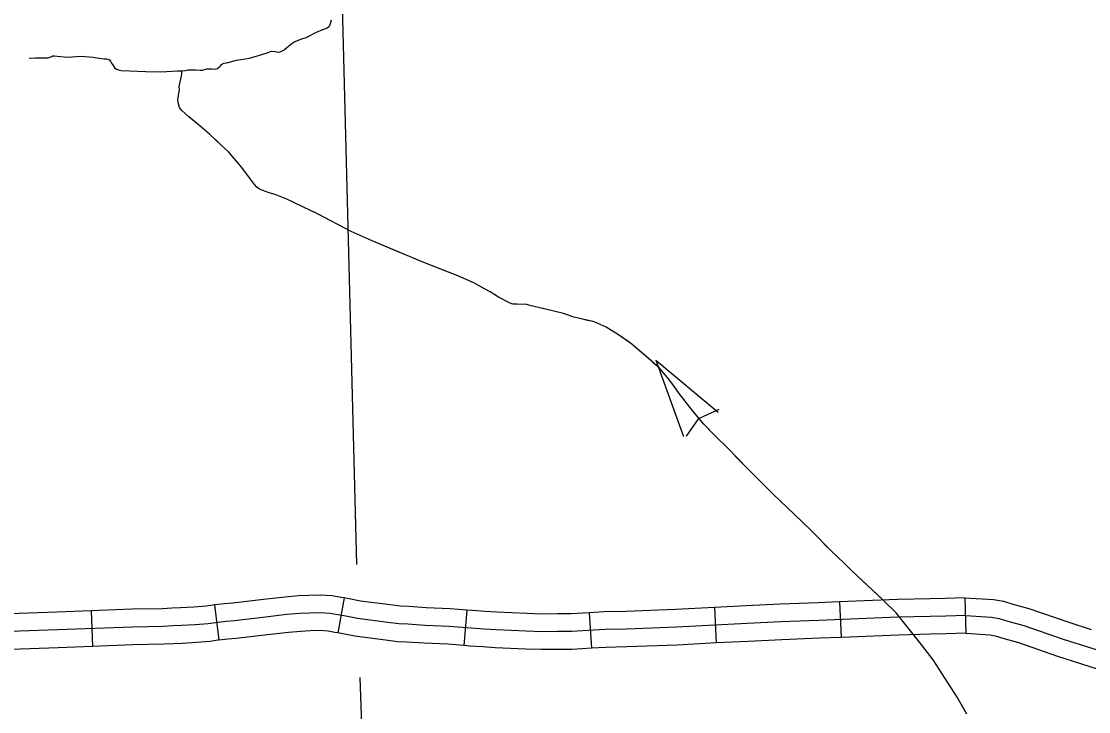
# Model space of a CAD drawing. Extents: x 1084508 to 1142749, y 1057638 to 1093403.
# Drawn here: x 1135693 to 1137107, y 1070353 to 1071268 of the extents above; entities that cross this region are included whole.
import ezdxf

# ---------------------------------------------------------------- set-up
doc = ezdxf.new("R2010")
doc.units = 0
for name, color, linetype in [('Level 32', 7, 'Continuous'), ('Level 35', 7, 'Continuous'), ('Level 4', 7, 'Continuous'), ('Level 43', 7, 'Continuous'), ('Level 45', 7, 'Continuous')]:
    doc.layers.add(name, color=color, linetype=linetype)

msp = doc.modelspace()

# ---------------------------------------------------------------- linework, layer by layer
at = {"layer": 'Level 32'}
for p, q in [((1136120.5, 1070504.1), (1136112.2, 1070457.8)), ((1136776.8, 1070498.9), (1136778.7, 1070451.9)), ((1136942.7, 1070504.4), (1136944.1, 1070457.3)), ((1135785.2, 1070487), (1135787, 1070439.9)), ((1135948.8, 1070494.9), (1135954.3, 1070448.1)), ((1136283, 1070488), (1136279.1, 1070441)), ((1136445.2, 1070484.5), (1136448, 1070437.5)), ((1136611, 1070491.5), (1136613.4, 1070444.5))]:
    msp.add_line(p, q, dxfattribs=at)
for points in [[(1136120.5, 1070504.1), (1136116, 1070504.9), (1136104.7, 1070506.8), (1136088.6, 1070507.9), (1136073.6, 1070507.4), (1136060.2, 1070506.9), (1136042.2, 1070505.4), (1136013.6, 1070502), (1135973, 1070497.2), (1135962.1, 1070496.5), (1135948.8, 1070494.9)], [(1136283, 1070488), (1136261, 1070489.8), (1136229, 1070491.2), (1136206, 1070492.7), (1136195, 1070493.1), (1136181.4, 1070494.9), (1136142, 1070500.1), (1136127.1, 1070502.9), (1136120.5, 1070504.1)], [(1136776.8, 1070498.9), (1136748.3, 1070497.8), (1136698.1, 1070495.8), (1136653.1, 1070493.6), (1136611, 1070491.5)], [(1136942.7, 1070504.4), (1136916.8, 1070503.6), (1136896.2, 1070503.1), (1136853.3, 1070502.1), (1136776.8, 1070498.9)], [(1135785.2, 1070487), (1135740, 1070485.2), (1135677.5, 1070483.1), (1135619.9, 1070481.6)], [(1136943.4, 1070480.8), (1136917.5, 1070480), (1136896.7, 1070479.5), (1136854.1, 1070478.6), (1136749.2, 1070474.2), (1136699.1, 1070472.3), (1136654.3, 1070470.1), (1136560.5, 1070465.3), (1136494.3, 1070462.9), (1136466.1, 1070462.2), (1136421.7, 1070459.5), (1136403.2, 1070459.5), (1136382.2, 1070459.3), (1136361.7, 1070460), (1136321.7, 1070461.7), (1136305.8, 1070462.7), (1136288.7, 1070463.9), (1136259.5, 1070466.3), (1136227.7, 1070467.7), (1136204.8, 1070469.2), (1136193, 1070469.7), (1136178.3, 1070471.6), (1136138.3, 1070476.9), (1136122.9, 1070479.8), (1136112, 1070481.7), (1136101.9, 1070483.4), (1136088.2, 1070484.4), (1136074.4, 1070483.9), (1136061.7, 1070483.4), (1136044.5, 1070482), (1136016.3, 1070478.6), (1135975.1, 1070473.8), (1135964.3, 1070473), (1135950.1, 1070471.3), (1135940.4, 1070469.9), (1135923.1, 1070468.5), (1135904.8, 1070467.5), (1135893.4, 1070467), (1135880.9, 1070466.3), (1135839.9, 1070465.6), (1135740.9, 1070461.7), (1135678.2, 1070459.5)], [(1135948.8, 1070494.9), (1135946.9, 1070494.7), (1135937.7, 1070493.3), (1135921.5, 1070491.9), (1135903.6, 1070491), (1135892.3, 1070490.5), (1135880, 1070489.8), (1135839.3, 1070489.1), (1135785.2, 1070487)], [(1136445.2, 1070484.5), (1136421, 1070483.1), (1136403, 1070483.1), (1136382.5, 1070482.8), (1136362.6, 1070483.5), (1136322.9, 1070485.2), (1136307.3, 1070486.2), (1136290.5, 1070487.3), (1136283, 1070488)], [(1136611, 1070491.5), (1136559.5, 1070488.8), (1136493.5, 1070486.4), (1136465.1, 1070485.7), (1136445.2, 1070484.5)], [(1136112.2, 1070457.8), (1136108, 1070458.5), (1136099.1, 1070460), (1136087.8, 1070460.8), (1136075.3, 1070460.4), (1136063.1, 1070459.9), (1136046.9, 1070458.5), (1136019.1, 1070455.2), (1135977.3, 1070450.3), (1135966.5, 1070449.6), (1135954.3, 1070448.1)], [(1136279.1, 1070441), (1136258, 1070442.8), (1136226.4, 1070444.2), (1136203.6, 1070445.7), (1136191, 1070446.2), (1136175.2, 1070448.2), (1136134.6, 1070453.6), (1136118.6, 1070456.6), (1136112.2, 1070457.8)], [(1136944.1, 1070457.3), (1136918.1, 1070456.5), (1136897.3, 1070456), (1136854.8, 1070455), (1136778.7, 1070451.9)], [(1135954.3, 1070448.1), (1135953.2, 1070448), (1135943.2, 1070446.5), (1135924.7, 1070445), (1135905.9, 1070444), (1135894.6, 1070443.5), (1135881.8, 1070442.8), (1135840.6, 1070442), (1135787, 1070439.9)], [(1136448, 1070437.5), (1136422.4, 1070436), (1136403.3, 1070436), (1136381.9, 1070435.7), (1136360.8, 1070436.5), (1136320.5, 1070438.2), (1136304.3, 1070439.2), (1136286.9, 1070440.4), (1136279.1, 1070441)], [(1136613.4, 1070444.5), (1136561.6, 1070441.8), (1136495, 1070439.4), (1136467.1, 1070438.7), (1136448, 1070437.5)], [(1136778.7, 1070451.9), (1136750.2, 1070450.7), (1136700.1, 1070448.8), (1136655.5, 1070446.6), (1136613.4, 1070444.5)], [(1135787, 1070439.9), (1135741.7, 1070438.2), (1135678.9, 1070436), (1135621.1, 1070434.5)]]:
    msp.add_lwpolyline(points, dxfattribs=at)
at = {"layer": 'Level 35'}
for points in [[(1136103.3, 1071269.5), (1136101.9, 1071264.8), (1136100.6, 1071261.2), (1136099.9, 1071260.3), (1136098, 1071259.3), (1136095.6, 1071258.4), (1136091.7, 1071257.1), (1136083.3, 1071253.4)], [(1136083.3, 1071253.4), (1136069.8, 1071246.5), (1136064.1, 1071244.6), (1136060.4, 1071243.3), (1136055.2, 1071241), (1136051, 1071238.5), (1136044.4, 1071232.9), (1136040.8, 1071229.9), (1136038, 1071228.5), (1136035.4, 1071227.2), (1136032.7, 1071226.9), (1136029.3, 1071227.7), (1136023.8, 1071228.1), (1136021, 1071227.2)]]:
    msp.add_lwpolyline(points, dxfattribs=at)
at = {"layer": 'Level 4'}
for points in [[(1136107.9, 1071675.5), (1136116.9, 1071323.5), (1136136.7, 1070548.3)], [(1136141.2, 1070398.9), (1136167.7, 1069647.6), (1136186.1, 1069080)]]:
    msp.add_lwpolyline(points, dxfattribs=at)
at = {"layer": 'Level 43'}
for p, q in [((1136533.2, 1070819.4), (1136570, 1070718.2)), ((1136533.2, 1070819.4), (1136615.7, 1070750.1)), ((1136616.9, 1070753.8), (1136590.8, 1070741.9)), ((1136573.9, 1070718.4), (1136590.5, 1070741.7))]:
    msp.add_line(p, q, dxfattribs=at)
for points in [[(1135703, 1071219.2), (1135711.5, 1071220), (1135720.6, 1071219.8), (1135725.6, 1071219.8), (1135728.3, 1071220), (1135730.7, 1071220.6), (1135733.1, 1071221.4), (1135734.5, 1071222.3), (1135736.6, 1071222.3), (1135740.2, 1071221.9), (1135754.6, 1071220.6), (1135772.2, 1071222.1), (1135787.8, 1071220.8), (1135796.3, 1071219.4), (1135802.1, 1071218.6), (1135805.6, 1071218.4), (1135807.4, 1071218.2), (1135808.8, 1071217.8), (1135810, 1071216.8), (1135810.8, 1071215.4), (1135812.3, 1071212.9), (1135813.7, 1071211.1), (1135815.9, 1071207.3), (1135816.9, 1071206.1), (1135818.7, 1071204.6), (1135821.4, 1071203.8), (1135825.2, 1071203), (1135857.8, 1071201.6), (1135877.6, 1071201.2), (1135900.2, 1071202.5), (1135906, 1071202.5), (1135910, 1071203), (1135913.6, 1071204), (1135923.4, 1071203.7), (1135929.7, 1071203.4), (1135933.1, 1071203.4), (1135935.5, 1071204.3), (1135938.4, 1071205.2), (1135941.5, 1071205.4), (1135945, 1071205.4), (1135948.9, 1071204.9), (1135950.7, 1071205.1), (1135952.8, 1071205.7), (1135956, 1071208.1), (1135957.2, 1071209.7), (1135958, 1071210.8), (1135959.3, 1071211.8), (1135961.7, 1071212.6), (1135966.8, 1071213.4), (1135977.9, 1071216.9), (1135995.3, 1071219.4), (1136011.5, 1071224), (1136021, 1071227.2)], [(1135703, 1071219.2), (1135711.5, 1071220), (1135720.6, 1071219.8), (1135725.6, 1071219.8), (1135728.3, 1071220), (1135730.7, 1071220.6), (1135733.1, 1071221.4), (1135734.5, 1071222.3), (1135736.6, 1071222.3), (1135740.2, 1071221.9), (1135754.6, 1071220.6), (1135764.5, 1071221.4)], [(1135805.7, 1071218.4), (1135807.4, 1071218.2), (1135808.8, 1071217.8), (1135810, 1071216.8), (1135810.8, 1071215.4), (1135812.3, 1071212.9), (1135813.7, 1071211.1), (1135815.9, 1071207.3), (1135816.9, 1071206.1), (1135818.7, 1071204.6), (1135821.4, 1071203.8), (1135825.2, 1071203), (1135857.8, 1071201.6), (1135877.6, 1071201.2), (1135900.2, 1071202.5), (1135906, 1071202.5), (1135910, 1071203), (1135913.6, 1071204), (1135922.7, 1071203.8)], [(1135961.1, 1071212.4), (1135961.7, 1071212.6), (1135966.8, 1071213.4), (1135977.9, 1071216.9), (1135995.3, 1071219.4), (1136011.5, 1071224), (1136021, 1071227.2)], [(1135918.7, 1071138.5), (1135914.6, 1071141.8), (1135905.4, 1071150.1), (1135902.5, 1071153.8), (1135900.6, 1071160.5), (1135900, 1071164.2), (1135901.5, 1071173.1), (1135902.5, 1071177.4), (1135902.1, 1071181.9), (1135905, 1071195.9), (1135906, 1071202.5)], [(1136596.9, 1070734.3), (1136583.3, 1070750.8), (1136564.2, 1070775), (1136557, 1070785.3), (1136548.4, 1070796.8), (1136538.4, 1070808.7), (1136523.4, 1070821.3), (1136501.6, 1070840.4), (1136483.7, 1070852.7), (1136467.7, 1070862.8), (1136451.5, 1070869.8), (1136434.9, 1070873.9), (1136424.8, 1070876.1), (1136411.1, 1070880.9), (1136385.4, 1070887.4), (1136366.5, 1070891.7), (1136362.4, 1070892.8), (1136349.7, 1070893.2), (1136344.5, 1070893.4), (1136340.4, 1070894.6), (1136324.8, 1070902.8), (1136313.7, 1070909.8), (1136306.3, 1070913.9), (1136292.2, 1070921.8), (1136271.2, 1070930.8), (1136224, 1070949.3), (1136157.5, 1070977.4), (1136129.6, 1070989.6), (1136086, 1071012.6), (1136044.4, 1071032.5), (1136029, 1071038.7), (1136021, 1071040.9), (1136016.2, 1071042.8), (1136008.2, 1071045.9), (1136004.7, 1071048.5), (1136001.5, 1071052), (1135996.3, 1071059.2), (1135985, 1071074.6), (1135967.6, 1071094.8), (1135957.1, 1071104.6), (1135942.1, 1071118.8), (1135929.8, 1071129.3), (1135914.6, 1071141.8), (1135905.4, 1071150.1), (1135902.5, 1071153.8), (1135900.6, 1071160.5), (1135900, 1071164.2), (1135901.5, 1071173.1), (1135902.5, 1071177.4), (1135902.1, 1071181.9), (1135905, 1071195.9), (1135906, 1071202.5)], [(1136042.3, 1071033.3), (1136029, 1071038.7), (1136021, 1071040.9), (1136016.2, 1071042.8), (1136008.2, 1071045.9), (1136004.7, 1071048.5), (1136001.5, 1071052), (1135996.3, 1071059.2), (1135985, 1071074.6), (1135967.6, 1071094.8), (1135957.1, 1071104.6), (1135950, 1071111.4)], [(1136192.2, 1070962.8), (1136157.5, 1070977.4), (1136129.6, 1070989.6), (1136086, 1071012.6), (1136079.7, 1071015.6)], [(1136342.6, 1070894), (1136340.4, 1070894.6), (1136324.8, 1070902.8), (1136313.7, 1070909.8), (1136306.3, 1070913.9), (1136292.2, 1070921.8), (1136271.2, 1070930.8), (1136230.4, 1070946.8)], [(1136443.3, 1070871.8), (1136434.9, 1070873.9), (1136424.8, 1070876.1), (1136411.1, 1070880.9), (1136385.4, 1070887.4), (1136383.3, 1070887.9)], [(1136497.8, 1070843), (1136483.7, 1070852.7), (1136467.7, 1070862.8), (1136451.5, 1070869.8), (1136443.3, 1070871.8)], [(1136609.3, 1070721.4), (1136596.9, 1070734.3), (1136583.3, 1070750.8), (1136564.2, 1070775), (1136557, 1070785.3), (1136548.4, 1070796.8), (1136538.4, 1070808.7), (1136529.4, 1070816.2)], [(1136945.5, 1070350.1), (1136932.4, 1070372.5), (1136900.5, 1070422.2), (1136882.5, 1070445.6), (1136851.5, 1070484.4), (1136833.2, 1070502.5), (1136792.7, 1070540.3), (1136782.9, 1070550.2), (1136765.8, 1070566), (1136738.5, 1070594), (1136707.3, 1070623.8), (1136689.1, 1070641.2), (1136654.8, 1070675.6), (1136627.7, 1070703.3), (1136612.3, 1070718.3), (1136596.9, 1070734.3)], [(1136727.1, 1070604.8), (1136707.3, 1070623.8), (1136689.1, 1070641.2), (1136654.8, 1070675.6), (1136638.6, 1070692.1)], [(1136834.5, 1070501.3), (1136792.7, 1070540.3), (1136782.9, 1070550.2), (1136765.8, 1070566), (1136756.5, 1070575.6)], [(1136942.5, 1070355.2), (1136932.4, 1070372.5), (1136900.5, 1070422.2), (1136882.5, 1070445.6), (1136874.6, 1070455.5)]]:
    msp.add_lwpolyline(points, dxfattribs=at)
at = {"layer": 'Level 45'}
for points in [[(1136942.7, 1070504.4), (1136980.6, 1070502), (1136993.7, 1070500), (1137006.3, 1070495.8), (1137027.6, 1070490.2), (1137080.5, 1070471.9), (1137110.2, 1070462.4)], [(1136943.4, 1070480.8), (1136978.1, 1070478.6), (1136988.2, 1070477.1), (1136999.6, 1070473.3), (1137020.7, 1070467.6), (1137073.1, 1070449.5), (1137126.2, 1070432.6), (1137173.3, 1070419), (1137280.4, 1070385), (1137342.2, 1070363.5), (1137360.7, 1070357.5), (1137377.9, 1070355.7), (1137410.1, 1070353.4)], [(1136944.1, 1070457.3), (1136975.6, 1070455.1), (1136982.8, 1070454.1), (1136992.8, 1070450.7), (1137013.8, 1070445.1), (1137065.6, 1070427.2), (1137095.9, 1070417.5)], [(1137095.9, 1070417.5), (1137119.4, 1070410), (1137166.5, 1070396.4), (1137254.3, 1070368.6)]]:
    msp.add_lwpolyline(points, dxfattribs=at)

doc.saveas('drawing.dxf')
